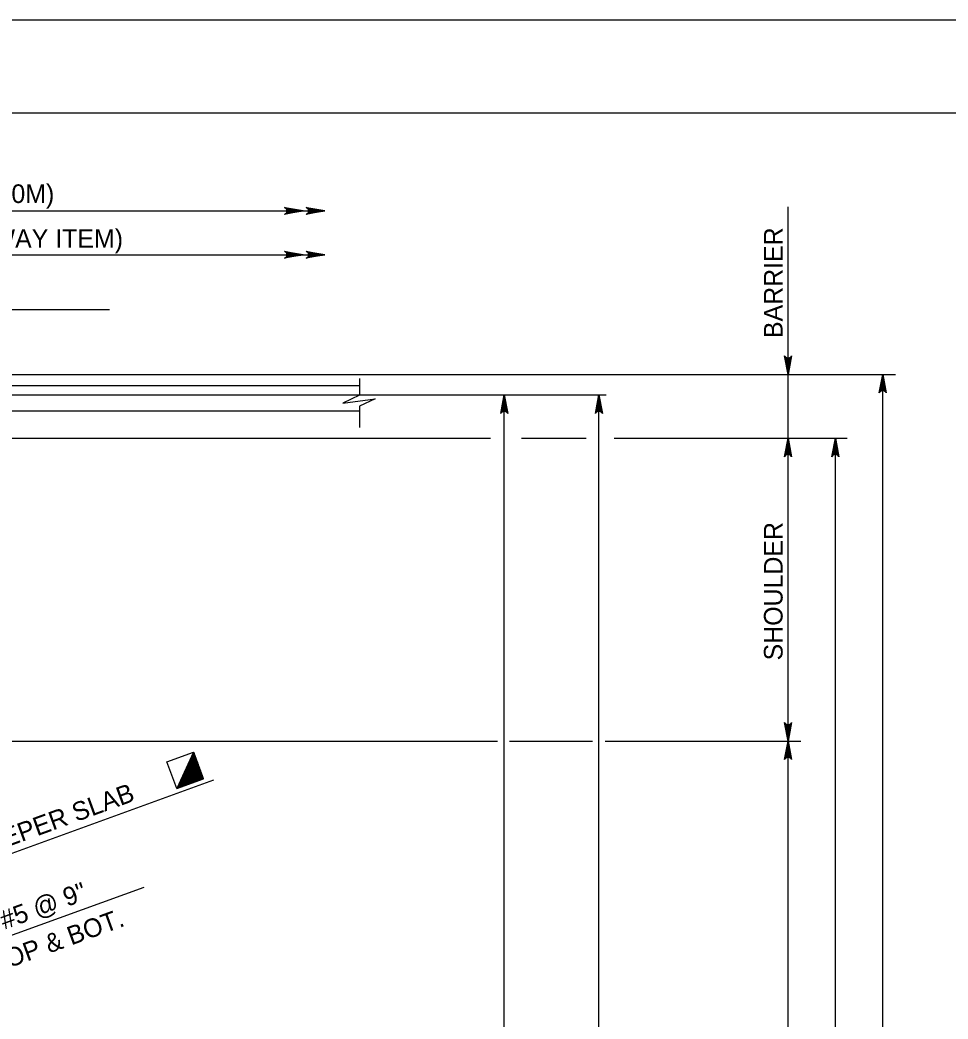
# Model space of a CAD drawing. Extents: x 636530 to 644067, y 294168 to 299122.
# Drawn here: x 640145.1 to 640294.6, y 298165.6 to 298326.5 of the extents above; entities that cross this region are included whole.
import ezdxf

# ---------------------------------------------------------------- set-up
doc = ezdxf.new("R2010")
doc.units = 0
doc.layers.add('1', color=7, linetype='Continuous')
doc.layers.add('PLT-BNDY', color=7, linetype='Continuous')

msp = doc.modelspace()

# ---------------------------------------------------------------- linework, layer by layer
at = {"layer": '1'}
for p, q in [((640673.78, 298311.48), (639887.78, 298311.48)), ((640058.45, 298295.72), (640194.23, 298295.72)), ((640268.85, 298210.35), (640268.85, 298296.37)), ((640058.45, 298288.66), (640194.23, 298288.66)), ((640083.95, 298279.85), (640159.57, 298279.85)), ((640092.61, 298269.4), (640174.17, 298269.4)), ((640174.17, 298269.4), (640286.14, 298269.4)), ((640199.79, 298268.71), (640199.79, 298266.06)), ((640284.09, 298004.99), (640284.09, 298269.4)), ((640090.69, 298267.6), (640199.79, 298267.6)), ((640107.38, 298266.08), (640239.57, 298266.08)), ((640223.13, 298011.95), (640223.13, 298266.08)), ((640238.37, 298011.95), (640238.37, 298266.08)), ((640090.69, 298263.54), (640199.79, 298263.54)), ((640199.79, 298264.27), (640199.79, 298260.82)), ((640084.35, 298259.12), (640174.17, 298259.12)), ((640174.17, 298259.12), (640220.93, 298259.12)), ((640225.9, 298259.12), (640236.31, 298259.12)), ((640240.84, 298259.12), (640278.34, 298259.12)), ((640276.47, 298015.28), (640276.47, 298259.12)), ((640111.66, 298210.35), (640222.06, 298210.35)), ((640223.95, 298210.35), (640237.36, 298210.35)), ((640239.39, 298210.35), (640270.89, 298210.35)), ((640268.85, 298064.04), (640268.85, 298210.35)), ((640168.81, 298207), (640173.1, 298208.56)), ((640173.1, 298208.56), (640170.37, 298202.7)), ((640174.67, 298204.26), (640173.1, 298208.56)), ((640170.37, 298202.7), (640168.81, 298207)), ((640173.12, 298208.5), (640170.43, 298202.72)), ((640173.15, 298208.44), (640170.49, 298202.74)), ((640173.17, 298208.38), (640170.55, 298202.77)), ((640173.19, 298208.32), (640170.61, 298202.79)), ((640173.21, 298208.26), (640170.67, 298202.81)), ((640173.23, 298208.19), (640170.73, 298202.83)), ((640173.26, 298208.13), (640170.79, 298202.85)), ((640173.28, 298208.07), (640170.86, 298202.88)), ((640173.3, 298208.01), (640170.92, 298202.9)), ((640173.32, 298207.95), (640170.98, 298202.92)), ((640173.34, 298207.89), (640171.04, 298202.94)), ((640173.37, 298207.83), (640171.1, 298202.96)), ((640173.39, 298207.77), (640171.16, 298202.99)), ((640173.41, 298207.71), (640171.22, 298203.01)), ((640173.43, 298207.65), (640171.28, 298203.03)), ((640173.46, 298207.59), (640171.34, 298203.05)), ((640173.48, 298207.53), (640171.4, 298203.08)), ((640173.5, 298207.47), (640171.46, 298203.1)), ((640173.52, 298207.4), (640171.52, 298203.12)), ((640173.54, 298207.34), (640171.58, 298203.14)), ((640173.57, 298207.28), (640171.64, 298203.16)), ((640173.59, 298207.22), (640171.71, 298203.19)), ((640173.61, 298207.16), (640171.77, 298203.21)), ((640173.63, 298207.1), (640171.83, 298203.23)), ((640173.65, 298207.04), (640171.89, 298203.25)), ((640173.68, 298206.98), (640171.95, 298203.27)), ((640173.7, 298206.92), (640172.01, 298203.3)), ((640173.72, 298206.86), (640172.07, 298203.32)), ((640173.74, 298206.8), (640172.13, 298203.34)), ((640173.76, 298206.74), (640172.19, 298203.36)), ((640173.79, 298206.68), (640172.25, 298203.38)), ((640173.81, 298206.61), (640172.31, 298203.41)), ((640173.83, 298206.55), (640172.37, 298203.43)), ((640173.85, 298206.49), (640172.43, 298203.45)), ((640173.88, 298206.43), (640172.5, 298203.47)), ((640173.9, 298206.37), (640172.56, 298203.5)), ((640173.92, 298206.31), (640172.62, 298203.52)), ((640173.94, 298206.25), (640172.68, 298203.54)), ((640173.96, 298206.19), (640172.74, 298203.56)), ((640173.99, 298206.13), (640172.8, 298203.58)), ((640174.01, 298206.07), (640172.86, 298203.61)), ((640174.03, 298206.01), (640172.92, 298203.63)), ((640174.05, 298205.95), (640172.98, 298203.65)), ((640174.07, 298205.89), (640173.04, 298203.67)), ((640174.1, 298205.82), (640173.1, 298203.69)), ((640174.12, 298205.76), (640173.16, 298203.72)), ((640174.14, 298205.7), (640173.22, 298203.74)), ((640174.16, 298205.64), (640173.29, 298203.76)), ((640174.19, 298205.58), (640173.35, 298203.78)), ((640174.21, 298205.52), (640173.41, 298203.8)), ((640174.23, 298205.46), (640173.47, 298203.83)), ((640174.25, 298205.4), (640173.53, 298203.85)), ((640174.27, 298205.34), (640173.59, 298203.87)), ((640105.04, 298178.14), (640176.35, 298204.1)), ((640170.37, 298202.7), (640174.67, 298204.26)), ((640174.3, 298205.28), (640173.65, 298203.89)), ((640174.32, 298205.22), (640173.71, 298203.92)), ((640174.34, 298205.16), (640173.77, 298203.94)), ((640174.36, 298205.1), (640173.83, 298203.96)), ((640174.38, 298205.04), (640173.89, 298203.98)), ((640174.41, 298204.97), (640173.95, 298204)), ((640174.43, 298204.91), (640174.01, 298204.03)), ((640174.45, 298204.85), (640174.08, 298204.05)), ((640174.47, 298204.79), (640174.14, 298204.07)), ((640174.49, 298204.73), (640174.2, 298204.09)), ((640174.52, 298204.67), (640174.26, 298204.11)), ((640174.54, 298204.61), (640174.32, 298204.14)), ((640174.56, 298204.55), (640174.38, 298204.16)), ((640174.58, 298204.49), (640174.44, 298204.18)), ((640174.61, 298204.43), (640174.5, 298204.2)), ((640174.63, 298204.37), (640174.56, 298204.22)), ((640174.65, 298204.31), (640174.62, 298204.25)), ((640165.07, 298186.78), (640111.2, 298167.18))]:
    msp.add_line(p, q, dxfattribs=at)
for points in [[(640190.74, 298295.72), (640187.76, 298295.16), (640187.87, 298295.24), (640187.99, 298295.32), (640188.05, 298295.42), (640188.11, 298295.52), (640188.12, 298295.62), (640188.14, 298295.72), (640188.12, 298295.82), (640188.11, 298295.92), (640188.05, 298296.02), (640187.99, 298296.12), (640187.87, 298296.2), (640187.76, 298296.28), (640190.74, 298295.72), (640187.87, 298296.2), (640187.99, 298296.12), (640190.74, 298295.72), (640188.05, 298296.02), (640188.11, 298295.92), (640190.74, 298295.72), (640188.12, 298295.82), (640188.14, 298295.72), (640190.74, 298295.72), (640188.12, 298295.62), (640188.11, 298295.52), (640190.74, 298295.72), (640188.05, 298295.42), (640187.99, 298295.32), (640190.74, 298295.72), (640187.87, 298295.24)], [(640194.23, 298295.72), (640191.24, 298295.16), (640191.36, 298295.24), (640191.47, 298295.32), (640191.53, 298295.42), (640191.59, 298295.52), (640191.61, 298295.62), (640191.63, 298295.72), (640191.61, 298295.82), (640191.59, 298295.92), (640191.53, 298296.02), (640191.47, 298296.12), (640191.36, 298296.2), (640191.24, 298296.28), (640194.23, 298295.72), (640191.36, 298296.2), (640191.47, 298296.12), (640194.23, 298295.72), (640191.53, 298296.02), (640191.59, 298295.92), (640194.23, 298295.72), (640191.61, 298295.82), (640191.63, 298295.72), (640194.23, 298295.72), (640191.61, 298295.62), (640191.59, 298295.52), (640194.23, 298295.72), (640191.53, 298295.42), (640191.47, 298295.32), (640194.23, 298295.72), (640191.36, 298295.24)], [(640190.74, 298288.66), (640187.76, 298288.1), (640187.87, 298288.18), (640187.99, 298288.26), (640188.05, 298288.36), (640188.11, 298288.46), (640188.12, 298288.56), (640188.14, 298288.66), (640188.12, 298288.76), (640188.11, 298288.86), (640188.05, 298288.96), (640187.99, 298289.06), (640187.87, 298289.14), (640187.76, 298289.22), (640190.74, 298288.66), (640187.87, 298289.14), (640187.99, 298289.06), (640190.74, 298288.66), (640188.05, 298288.96), (640188.11, 298288.86), (640190.74, 298288.66), (640188.12, 298288.76), (640188.14, 298288.66), (640190.74, 298288.66), (640188.12, 298288.56), (640188.11, 298288.46), (640190.74, 298288.66), (640188.05, 298288.36), (640187.99, 298288.26), (640190.74, 298288.66), (640187.87, 298288.18)], [(640194.23, 298288.66), (640191.24, 298288.1), (640191.36, 298288.18), (640191.47, 298288.26), (640191.53, 298288.36), (640191.59, 298288.46), (640191.61, 298288.56), (640191.63, 298288.66), (640191.61, 298288.76), (640191.59, 298288.86), (640191.53, 298288.96), (640191.47, 298289.06), (640191.36, 298289.14), (640191.24, 298289.22), (640194.23, 298288.66), (640191.36, 298289.14), (640191.47, 298289.06), (640194.23, 298288.66), (640191.53, 298288.96), (640191.59, 298288.86), (640194.23, 298288.66), (640191.61, 298288.76), (640191.63, 298288.66), (640194.23, 298288.66), (640191.61, 298288.56), (640191.59, 298288.46), (640194.23, 298288.66), (640191.53, 298288.36), (640191.47, 298288.26), (640194.23, 298288.66), (640191.36, 298288.18)], [(640268.85, 298269.4), (640268.29, 298272.38), (640268.37, 298272.27), (640268.45, 298272.16), (640268.55, 298272.1), (640268.65, 298272.04), (640268.75, 298272.02), (640268.85, 298272), (640268.95, 298272.02), (640269.05, 298272.04), (640269.15, 298272.1), (640269.25, 298272.16), (640269.33, 298272.27), (640269.41, 298272.38), (640268.85, 298269.4), (640269.33, 298272.27), (640269.25, 298272.16), (640268.85, 298269.4), (640269.15, 298272.1), (640269.05, 298272.04), (640268.85, 298269.4), (640268.95, 298272.02), (640268.85, 298272), (640268.85, 298269.4), (640268.75, 298272.02), (640268.65, 298272.04), (640268.85, 298269.4), (640268.55, 298272.1), (640268.45, 298272.16), (640268.85, 298269.4), (640268.37, 298272.27)], [(640284.09, 298269.4), (640284.65, 298266.42), (640284.57, 298266.53), (640284.49, 298266.65), (640284.39, 298266.71), (640284.29, 298266.77), (640284.19, 298266.79), (640284.09, 298266.8), (640283.99, 298266.79), (640283.89, 298266.77), (640283.79, 298266.71), (640283.69, 298266.65), (640283.61, 298266.53), (640283.53, 298266.42), (640284.09, 298269.4), (640283.61, 298266.53), (640283.69, 298266.65), (640284.09, 298269.4), (640283.79, 298266.71), (640283.89, 298266.77), (640284.09, 298269.4), (640283.99, 298266.79), (640284.09, 298266.8), (640284.09, 298269.4), (640284.19, 298266.79), (640284.29, 298266.77), (640284.09, 298269.4), (640284.39, 298266.71), (640284.49, 298266.65), (640284.09, 298269.4), (640284.57, 298266.53)], [(640199.79, 298266.06), (640197.14, 298264.76), (640202.33, 298265.47), (640199.79, 298264.26)], [(640223.13, 298266.08), (640223.69, 298263.09), (640223.61, 298263.21), (640223.53, 298263.32), (640223.43, 298263.38), (640223.33, 298263.44), (640223.23, 298263.46), (640223.13, 298263.48), (640223.03, 298263.46), (640222.93, 298263.44), (640222.83, 298263.38), (640222.73, 298263.32), (640222.65, 298263.21), (640222.57, 298263.09), (640223.13, 298266.08), (640222.65, 298263.21), (640222.73, 298263.32), (640223.13, 298266.08), (640222.83, 298263.38), (640222.93, 298263.44), (640223.13, 298266.08), (640223.03, 298263.46), (640223.13, 298263.48), (640223.13, 298266.08), (640223.23, 298263.46), (640223.33, 298263.44), (640223.13, 298266.08), (640223.43, 298263.38), (640223.53, 298263.32), (640223.13, 298266.08), (640223.61, 298263.21)], [(640238.37, 298266.08), (640238.93, 298263.09), (640238.85, 298263.21), (640238.77, 298263.32), (640238.67, 298263.38), (640238.57, 298263.44), (640238.47, 298263.46), (640238.37, 298263.48), (640238.27, 298263.46), (640238.17, 298263.44), (640238.07, 298263.38), (640237.97, 298263.32), (640237.89, 298263.21), (640237.81, 298263.09), (640238.37, 298266.08), (640237.89, 298263.21), (640237.97, 298263.32), (640238.37, 298266.08), (640238.07, 298263.38), (640238.17, 298263.44), (640238.37, 298266.08), (640238.27, 298263.46), (640238.37, 298263.48), (640238.37, 298266.08), (640238.47, 298263.46), (640238.57, 298263.44), (640238.37, 298266.08), (640238.67, 298263.38), (640238.77, 298263.32), (640238.37, 298266.08), (640238.85, 298263.21)], [(640268.85, 298259.12), (640269.41, 298256.13), (640269.33, 298256.25), (640269.25, 298256.36), (640269.15, 298256.42), (640269.05, 298256.48), (640268.95, 298256.5), (640268.85, 298256.52), (640268.75, 298256.5), (640268.65, 298256.48), (640268.55, 298256.42), (640268.45, 298256.36), (640268.37, 298256.25), (640268.29, 298256.13), (640268.85, 298259.12), (640268.37, 298256.25), (640268.45, 298256.36), (640268.85, 298259.12), (640268.55, 298256.42), (640268.65, 298256.48), (640268.85, 298259.12), (640268.75, 298256.5), (640268.85, 298256.52), (640268.85, 298259.12), (640268.95, 298256.5), (640269.05, 298256.48), (640268.85, 298259.12), (640269.15, 298256.42), (640269.25, 298256.36), (640268.85, 298259.12), (640269.33, 298256.25)], [(640276.47, 298259.12), (640277.03, 298256.13), (640276.95, 298256.25), (640276.87, 298256.36), (640276.77, 298256.42), (640276.67, 298256.48), (640276.57, 298256.5), (640276.47, 298256.52), (640276.37, 298256.5), (640276.27, 298256.48), (640276.17, 298256.42), (640276.07, 298256.36), (640275.99, 298256.25), (640275.91, 298256.13), (640276.47, 298259.12), (640275.99, 298256.25), (640276.07, 298256.36), (640276.47, 298259.12), (640276.17, 298256.42), (640276.27, 298256.48), (640276.47, 298259.12), (640276.37, 298256.5), (640276.47, 298256.52), (640276.47, 298259.12), (640276.57, 298256.5), (640276.67, 298256.48), (640276.47, 298259.12), (640276.77, 298256.42), (640276.87, 298256.36), (640276.47, 298259.12), (640276.95, 298256.25)], [(640268.85, 298210.35), (640268.29, 298213.33), (640268.37, 298213.22), (640268.45, 298213.1), (640268.55, 298213.04), (640268.65, 298212.98), (640268.75, 298212.96), (640268.85, 298212.95), (640268.95, 298212.96), (640269.05, 298212.98), (640269.15, 298213.04), (640269.25, 298213.1), (640269.33, 298213.22), (640269.41, 298213.33), (640268.85, 298210.35), (640269.33, 298213.22), (640269.25, 298213.1), (640268.85, 298210.35), (640269.15, 298213.04), (640269.05, 298212.98), (640268.85, 298210.35), (640268.95, 298212.96), (640268.85, 298212.95), (640268.85, 298210.35), (640268.75, 298212.96), (640268.65, 298212.98), (640268.85, 298210.35), (640268.55, 298213.04), (640268.45, 298213.1), (640268.85, 298210.35), (640268.37, 298213.22)], [(640268.85, 298210.35), (640269.41, 298207.36), (640269.33, 298207.48), (640269.25, 298207.59), (640269.15, 298207.65), (640269.05, 298207.71), (640268.95, 298207.73), (640268.85, 298207.75), (640268.75, 298207.73), (640268.65, 298207.71), (640268.55, 298207.65), (640268.45, 298207.59), (640268.37, 298207.48), (640268.29, 298207.36), (640268.85, 298210.35), (640268.37, 298207.48), (640268.45, 298207.59), (640268.85, 298210.35), (640268.55, 298207.65), (640268.65, 298207.71), (640268.85, 298210.35), (640268.75, 298207.73), (640268.85, 298207.75), (640268.85, 298210.35), (640268.95, 298207.73), (640269.05, 298207.71), (640268.85, 298210.35), (640269.15, 298207.65), (640269.25, 298207.59), (640268.85, 298210.35), (640269.33, 298207.48)]]:
    msp.add_lwpolyline(points, dxfattribs=at)
at = {"layer": 'PLT-BNDY'}
msp.add_lwpolyline([(639847.78, 298326.48), (640688.78, 298326.48), (640688.78, 297732.48), (639847.78, 297732.48)], close=True, dxfattribs=at)

# ---------------------------------------------------------------- texts
at = {"layer": '1'}
for s, p in [('CURB (IF REQUIRED) (SEE RC-50M)', (640081.79, 298297)), ('CURB (ROADWAY ITEM)', (640115.15, 298289.78))]:
    msp.add_text(s, height=3, dxfattribs=at).set_placement(p)
for s, rotation, p in [('BARRIER', 90, (640267.96, 298275.25)), ('SHOULDER', 90, (640267.96, 298223.33)), ('SLEEPER SLAB', 20, (640135.74, 298190.58)), ('#5 @ 9"', 20, (640142.6, 298179.95)), ('TOP & BOT.', 20, (640141.03, 298172.92))]:
    msp.add_text(s, height=3, rotation=rotation, dxfattribs=at).set_placement(p)

doc.saveas('drawing.dxf')
